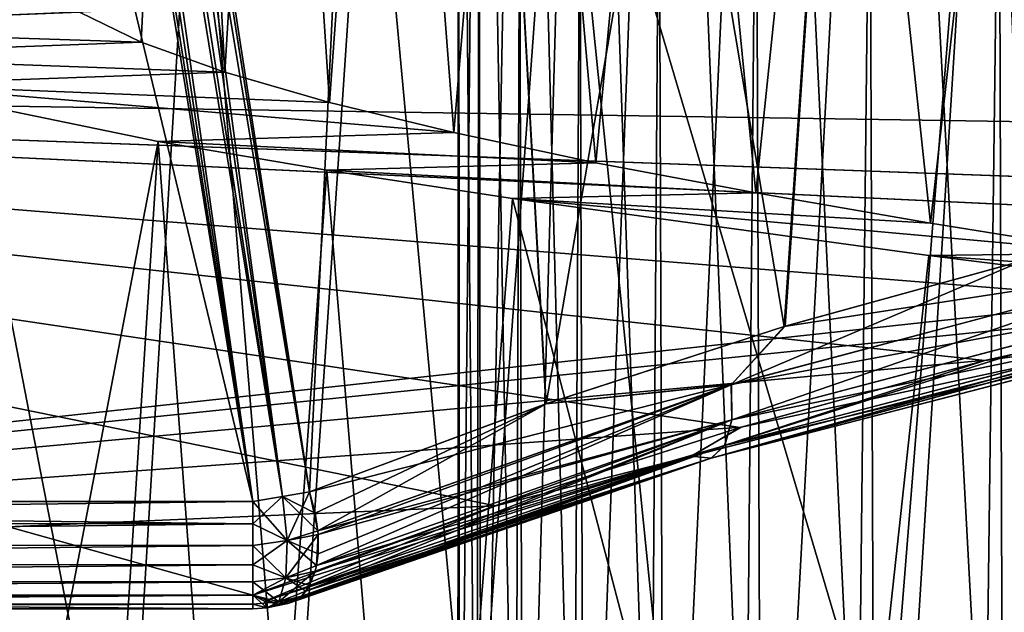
# Model space of a CAD drawing. Header units: millimetres. Extents: x -182 to 217, y -96 to 236.
# Tile 372 of 458: x 151.44 to 154.17, y -14.68 to -13.04. Entities that reach past the tile are written whole.
import ezdxf

# ---------------------------------------------------------------- set-up
doc = ezdxf.new("R2010")
doc.units = ezdxf.units.MM
doc.header["$LTSCALE"] = 52.148148
for name, color, linetype in [('1016', 7, 'CONTINUOUS'), ('1025', 7, 'CONTINUOUS'), ('894', 7, 'CONTINUOUS'), ('896', 7, 'CONTINUOUS'), ('897', 7, 'CONTINUOUS'), ('902', 7, 'CONTINUOUS'), ('911', 7, 'CONTINUOUS'), ('912', 7, 'CONTINUOUS'), ('913', 7, 'CONTINUOUS'), ('914', 7, 'CONTINUOUS'), ('915', 7, 'CONTINUOUS'), ('956', 7, 'CONTINUOUS'), ('957', 7, 'CONTINUOUS'), ('974', 7, 'CONTINUOUS'), ('976', 7, 'CONTINUOUS')]:
    doc.layers.add(name, color=color, linetype=linetype)

msp = doc.modelspace()

# ---------------------------------------------------------------- linework, layer by layer
at = {"layer": '1016', "color": 7, "linetype": 'CONTINUOUS', "true_color": 0xaaaaaa}
for points in [[(153.969, -7.8797, -3.5), (154.2194, -13.7088, -3.0387), (154.5346, -3, -4.126), (153.969, -7.8797, -3.5)], [(154.5346, -3, 16.126), (154.2227, -13.708, 15.0399), (153.969, -7.8797, 15.5), (154.5346, -3, 16.126)], [(151.2462, -7.8797, -2.0603), (151.7584, -11.2966, -2.0531), (152.2441, -14.3495, -2.0463), (151.2462, -7.8797, -2.0603)], [(151.2462, -7.8797, -2.0603), (152.2441, -14.3495, -2.0463), (152.5521, -7.8797, -2.8851), (151.2462, -7.8797, -2.0603)], [(152.5521, -7.8797, 14.8851), (152.2441, -14.3495, 14.0463), (151.7587, -11.2988, 14.0531), (152.5521, -7.8797, 14.8851)], [(152.2441, -14.3495, -2.0463), (152.899, -14.1058, -2.4428), (152.5521, -7.8797, -2.8851), (152.2441, -14.3495, -2.0463)], [(152.8995, -14.1056, 14.4431), (152.2441, -14.3495, 14.0463), (152.5521, -7.8797, 14.8851), (152.8995, -14.1056, 14.4431)], [(152.899, -14.1058, -2.4428), (153.5595, -13.891, -2.7724), (152.5521, -7.8797, -2.8851), (152.899, -14.1058, -2.4428)], [(153.5595, -13.891, -2.7724), (153.969, -7.8797, -3.5), (152.5521, -7.8797, -2.8851), (153.5595, -13.891, -2.7724)], [(153.969, -7.8797, 15.5), (152.8995, -14.1056, 14.4431), (152.5521, -7.8797, 14.8851), (153.969, -7.8797, 15.5)], [(153.5619, -13.8902, 14.7735), (152.8995, -14.1056, 14.4431), (153.969, -7.8797, 15.5), (153.5619, -13.8902, 14.7735)], [(153.5595, -13.891, -2.7724), (154.2194, -13.7088, -3.0387), (153.969, -7.8797, -3.5), (153.5595, -13.891, -2.7724)], [(154.2227, -13.708, 15.0399), (153.5619, -13.8902, 14.7735), (153.969, -7.8797, 15.5), (154.2227, -13.708, 15.0399)]]:
    msp.add_3dface(points, dxfattribs=at)
at = {"layer": '1025', "color": 7, "linetype": 'CONTINUOUS', "true_color": 0xaaaaaa}
for points in [[(152.0862, -14.376, 14), (151.5789, -11.2527, 14), (151.1105, -7.8587, 14.0041), (152.0862, -14.376, 14)], [(152.0862, -14.376, 14), (151.1105, -7.8587, 14.0041), (151.1601, -7.8707, 14.016), (152.0862, -14.376, 14)], [(152.1685, -14.3622, 14.0118), (152.0862, -14.376, 14), (151.1601, -7.8707, 14.016), (152.1685, -14.3622, 14.0118)], [(151.2462, -7.8797, 14.0603), (152.1685, -14.3622, 14.0118), (151.1601, -7.8707, 14.016), (151.2462, -7.8797, 14.0603)], [(152.1685, -14.3622, 14.0118), (151.2462, -7.8797, 14.0603), (151.7587, -11.2988, 14.0531), (152.1685, -14.3622, 14.0118)], [(152.2441, -14.3495, 14.0463), (152.1685, -14.3622, 14.0118), (151.7587, -11.2988, 14.0531), (152.2441, -14.3495, 14.0463)]]:
    msp.add_3dface(points, dxfattribs=at)
at = {"layer": '894', "color": 7, "linetype": 'CONTINUOUS', "true_color": 0xaaaaaa}
for points in [[(147, -11.4949, -6.3886), (177, -11.9501, -5.9501), (147, -13.213, -4.537), (147, -11.4949, -6.3886)], [(147, -13.213, 16.537), (177, -11.9501, 17.9501), (147, -11.4949, 18.3886), (147, -13.213, 16.537)], [(177, -11.9501, -5.9501), (177, -13.6724, -3.9335), (147, -13.213, -4.537), (177, -11.9501, -5.9501)], [(157.4055, -13.592, 16.0432), (177, -11.9501, 17.9501), (147, -13.213, 16.537), (157.4055, -13.592, 16.0432)], [(147, -13.213, -4.537), (177, -13.6724, -3.9335), (157.4018, -13.592, -4.0433), (147, -13.213, -4.537)], [(147, -14.6358, -2.45), (147, -13.213, -4.537), (152.0862, -14.6358, -2.45), (147, -14.6358, -2.45)], [(152.0862, -14.6358, -2.45), (147, -13.213, -4.537), (152.7589, -14.3889, -2.864), (152.0862, -14.6358, -2.45)], [(152.7589, -14.3889, -2.864), (147, -13.213, -4.537), (153.4374, -14.1709, -3.2085), (152.7589, -14.3889, -2.864)], [(153.4374, -14.1709, -3.2085), (147, -13.213, -4.537), (154.1154, -13.9858, -3.4872), (153.4374, -14.1709, -3.2085)], [(154.1154, -13.9858, -3.4872), (147, -13.213, -4.537), (154.7876, -13.8361, -3.7043), (154.1154, -13.9858, -3.4872)], [(154.7876, -13.8361, -3.7043), (147, -13.213, -4.537), (156.106, -13.6443, -3.9721), (154.7876, -13.8361, -3.7043)], [(156.106, -13.6443, -3.9721), (147, -13.213, -4.537), (157.4018, -13.592, -4.0433), (156.106, -13.6443, -3.9721)], [(156.1096, -13.644, 15.9725), (157.4055, -13.592, 16.0432), (147, -13.213, 16.537), (156.1096, -13.644, 15.9725)], [(147, -14.6358, 14.45), (156.1096, -13.644, 15.9725), (147, -13.213, 16.537), (147, -14.6358, 14.45)], [(154.7912, -13.8354, 15.7053), (156.1096, -13.644, 15.9725), (147, -14.6358, 14.45), (154.7912, -13.8354, 15.7053)], [(154.1191, -13.9849, 15.4886), (154.7912, -13.8354, 15.7053), (147, -14.6358, 14.45), (154.1191, -13.9849, 15.4886)], [(153.4402, -14.17, 15.2098), (154.1191, -13.9849, 15.4886), (147, -14.6358, 14.45), (153.4402, -14.17, 15.2098)], [(152.7598, -14.3886, 14.8645), (153.4402, -14.17, 15.2098), (147, -14.6358, 14.45), (152.7598, -14.3886, 14.8645)], [(152.0862, -14.6358, 14.45), (152.7598, -14.3886, 14.8645), (147, -14.6358, 14.45), (152.0862, -14.6358, 14.45)]]:
    msp.add_3dface(points, dxfattribs=at)
at = {"layer": '896', "color": 7, "linetype": 'CONTINUOUS', "true_color": 0xaaaaaa}
for points in [[(151.5789, -11.2528, -2), (151.058, -7.8408, -2), (147, -14.376, -2), (151.5789, -11.2528, -2)], [(152.0862, -14.376, -2), (151.5789, -11.2528, -2), (147, -14.376, -2), (152.0862, -14.376, -2)]]:
    msp.add_3dface(points, dxfattribs=at)
at = {"layer": '897', "color": 7, "linetype": 'CONTINUOUS', "true_color": 0xaaaaaa}
for points in [[(152.0862, -14.376, 14), (147, -14.376, 14), (150.3674, -7.2078, 14), (152.0862, -14.376, 14)], [(151.5789, -11.2527, 14), (152.0862, -14.376, 14), (150.3674, -7.2078, 14), (151.5789, -11.2527, 14)]]:
    msp.add_3dface(points, dxfattribs=at)
at = {"layer": '902', "color": 7, "linetype": 'CONTINUOUS', "true_color": 0xaaaaaa}
for points in [[(151.058, -7.8408, -2), (151.5789, -11.2528, -2), (152.0862, -14.376, -2), (151.058, -7.8408, -2)], [(151.058, -7.8408, -2), (152.0862, -14.376, -2), (151.1105, -7.8587, -2.0041), (151.058, -7.8408, -2)], [(151.1105, -7.8587, -2.0041), (152.0862, -14.376, -2), (152.1685, -14.3622, -2.0118), (151.1105, -7.8587, -2.0041)], [(151.1601, -7.8707, -2.016), (151.1105, -7.8587, -2.0041), (152.1685, -14.3622, -2.0118), (151.1601, -7.8707, -2.016)], [(151.7584, -11.2966, -2.0531), (151.1601, -7.8707, -2.016), (152.2441, -14.3495, -2.0463), (151.7584, -11.2966, -2.0531)], [(152.2441, -14.3495, -2.0463), (151.1601, -7.8707, -2.016), (152.1685, -14.3622, -2.0118), (152.2441, -14.3495, -2.0463)]]:
    msp.add_3dface(points, dxfattribs=at)
at = {"layer": '911', "color": 7, "linetype": 'CONTINUOUS', "true_color": 0xaaaaaa}
for points in [[(147, -14.376, 14), (152.0862, -14.376, 14), (152.0862, -14.4384, 14.0066), (147, -14.376, 14)], [(147, -14.4374, 14.0064), (147, -14.376, 14), (152.0862, -14.4384, 14.0066), (147, -14.4374, 14.0064)], [(147, -14.4966, 14.0253), (147, -14.4374, 14.0064), (152.0862, -14.4384, 14.0066), (147, -14.4966, 14.0253)], [(152.0862, -14.498, 14.0259), (147, -14.4966, 14.0253), (152.0862, -14.4384, 14.0066), (152.0862, -14.498, 14.0259)], [(147, -14.5512, 14.0565), (147, -14.4966, 14.0253), (152.0862, -14.498, 14.0259), (147, -14.5512, 14.0565)], [(152.0862, -14.5524, 14.0573), (147, -14.5512, 14.0565), (152.0862, -14.498, 14.0259), (152.0862, -14.5524, 14.0573)], [(147, -14.5982, 14.0984), (147, -14.5512, 14.0565), (152.0862, -14.5524, 14.0573), (147, -14.5982, 14.0984)], [(152.0862, -14.599, 14.0993), (147, -14.5982, 14.0984), (152.0862, -14.5524, 14.0573), (152.0862, -14.599, 14.0993)], [(147, -14.6346, 14.1478), (147, -14.5982, 14.0984), (152.0862, -14.599, 14.0993), (147, -14.6346, 14.1478)], [(152.0862, -14.6358, 14.15), (147, -14.6346, 14.1478), (152.0862, -14.599, 14.0993), (152.0862, -14.6358, 14.15)], [(147, -14.6611, 14.2065), (147, -14.6346, 14.1478), (152.0862, -14.6358, 14.15), (147, -14.6611, 14.2065)], [(152.0862, -14.6358, 14.45), (147, -14.6358, 14.45), (147, -14.6744, 14.3309), (152.0862, -14.6358, 14.45)], [(152.0862, -14.6613, 14.2073), (147, -14.6611, 14.2065), (152.0862, -14.6358, 14.15), (152.0862, -14.6613, 14.2073)], [(152.0862, -14.6358, 14.45), (147, -14.6744, 14.3309), (152.0862, -14.6744, 14.3314), (152.0862, -14.6358, 14.45)], [(147, -14.6748, 14.3267), (147, -14.6611, 14.2065), (152.0862, -14.6613, 14.2073), (147, -14.6748, 14.3267)], [(152.0862, -14.6744, 14.3314), (147, -14.6748, 14.3267), (152.0862, -14.6613, 14.2073), (152.0862, -14.6744, 14.3314)], [(147, -14.6744, 14.3309), (147, -14.6748, 14.3267), (152.0862, -14.6744, 14.3314), (147, -14.6744, 14.3309)]]:
    msp.add_3dface(points, dxfattribs=at)
at = {"layer": '912', "color": 7, "linetype": 'CONTINUOUS', "true_color": 0xaaaaaa}
for points in [[(152.1685, -14.3622, 14.0118), (152.2441, -14.3495, 14.0463), (152.2595, -14.4092, 14.0574), (152.1685, -14.3622, 14.0118)], [(152.0862, -14.376, 14), (152.1685, -14.3622, 14.0118), (152.1817, -14.4849, 14.0373), (152.0862, -14.376, 14)], [(152.0862, -14.4384, 14.0066), (152.0862, -14.376, 14), (152.1817, -14.4849, 14.0373), (152.0862, -14.4384, 14.0066)], [(152.1817, -14.4849, 14.0373), (152.1685, -14.3622, 14.0118), (152.2666, -14.4577, 14.0747), (152.1817, -14.4849, 14.0373)], [(152.2666, -14.4577, 14.0747), (152.1685, -14.3622, 14.0118), (152.2595, -14.4092, 14.0574), (152.2666, -14.4577, 14.0747)], [(152.0862, -14.498, 14.0259), (152.0862, -14.4384, 14.0066), (152.1817, -14.4849, 14.0373), (152.0862, -14.498, 14.0259)], [(152.2674, -14.4675, 14.0791), (152.1817, -14.4849, 14.0373), (152.2666, -14.4577, 14.0747), (152.2674, -14.4675, 14.0791)], [(152.0862, -14.498, 14.0259), (152.1817, -14.4849, 14.0373), (152.178, -14.5885, 14.1091), (152.0862, -14.498, 14.0259)], [(152.178, -14.5885, 14.1091), (152.1817, -14.4849, 14.0373), (152.2631, -14.5541, 14.1357), (152.178, -14.5885, 14.1091)], [(152.2674, -14.5218, 14.1105), (152.1817, -14.4849, 14.0373), (152.2674, -14.4675, 14.0791), (152.2674, -14.5218, 14.1105)], [(152.2631, -14.5541, 14.1357), (152.1817, -14.4849, 14.0373), (152.2674, -14.5218, 14.1105), (152.2631, -14.5541, 14.1357)], [(152.0862, -14.5524, 14.0573), (152.0862, -14.498, 14.0259), (152.178, -14.5885, 14.1091), (152.0862, -14.5524, 14.0573)], [(152.0862, -14.599, 14.0993), (152.0862, -14.5524, 14.0573), (152.178, -14.5885, 14.1091), (152.0862, -14.599, 14.0993)], [(152.2595, -14.5697, 14.1501), (152.178, -14.5885, 14.1091), (152.2631, -14.5541, 14.1357), (152.2595, -14.5697, 14.1501)], [(152.244, -14.6092, 14.1963), (152.178, -14.5885, 14.1091), (152.2595, -14.5697, 14.1501), (152.244, -14.6092, 14.1963)], [(152.0862, -14.599, 14.0993), (152.178, -14.5885, 14.1091), (152.1582, -14.6545, 14.2146), (152.0862, -14.599, 14.0993)], [(152.0862, -14.6358, 14.15), (152.0862, -14.599, 14.0993), (152.1582, -14.6545, 14.2146), (152.0862, -14.6358, 14.15)], [(152.1582, -14.6545, 14.2146), (152.178, -14.5885, 14.1091), (152.2339, -14.6248, 14.2206), (152.1582, -14.6545, 14.2146)], [(152.2339, -14.6248, 14.2206), (152.178, -14.5885, 14.1091), (152.244, -14.6092, 14.1963), (152.2339, -14.6248, 14.2206)], [(152.2216, -14.6385, 14.2471), (152.1582, -14.6545, 14.2146), (152.2339, -14.6248, 14.2206), (152.2216, -14.6385, 14.2471)], [(152.0862, -14.6358, 14.45), (152.0862, -14.6744, 14.3314), (152.1257, -14.6713, 14.3352), (152.0862, -14.6358, 14.45)], [(152.0862, -14.6358, 14.45), (152.1257, -14.6713, 14.3352), (152.1187, -14.6529, 14.4109), (152.0862, -14.6358, 14.45)], [(152.0862, -14.6613, 14.2073), (152.0862, -14.6358, 14.15), (152.1582, -14.6545, 14.2146), (152.0862, -14.6613, 14.2073)], [(152.0862, -14.6613, 14.2073), (152.1582, -14.6545, 14.2146), (152.1257, -14.6713, 14.3352), (152.0862, -14.6613, 14.2073)], [(152.1187, -14.6529, 14.4109), (152.1257, -14.6713, 14.3352), (152.1603, -14.6618, 14.3531), (152.1187, -14.6529, 14.4109)], [(152.1257, -14.6713, 14.3352), (152.1582, -14.6545, 14.2146), (152.1833, -14.6594, 14.3169), (152.1257, -14.6713, 14.3352)], [(152.1833, -14.6594, 14.3169), (152.1582, -14.6545, 14.2146), (152.2216, -14.6385, 14.2471), (152.1833, -14.6594, 14.3169)], [(152.0862, -14.6744, 14.3314), (152.0862, -14.6613, 14.2073), (152.1257, -14.6713, 14.3352), (152.0862, -14.6744, 14.3314)], [(152.1603, -14.6618, 14.3531), (152.1257, -14.6713, 14.3352), (152.1833, -14.6594, 14.3169), (152.1603, -14.6618, 14.3531)]]:
    msp.add_3dface(points, dxfattribs=at)
at = {"layer": '913', "color": 7, "linetype": 'CONTINUOUS', "true_color": 0xaaaaaa}
for points in [[(153.5619, -13.8902, 14.7735), (154.2227, -13.708, 15.0399), (153.4122, -14.0526, 14.7172), (153.5619, -13.8902, 14.7735)], [(153.4122, -14.0526, 14.7172), (154.2227, -13.708, 15.0399), (154.6551, -13.7223, 15.1947), (153.4122, -14.0526, 14.7172)], [(153.4122, -14.0526, 14.7172), (154.6551, -13.7223, 15.1947), (153.4138, -14.1501, 14.7765), (153.4122, -14.0526, 14.7172)], [(154.6564, -13.722, -3.1951), (153.5595, -13.891, -2.7724), (153.4129, -14.0523, -2.7175), (154.6564, -13.722, -3.1951)], [(154.6564, -13.722, -3.1951), (153.4129, -14.0523, -2.7175), (154.6601, -13.8211, -3.2517), (154.6564, -13.722, -3.1951)], [(153.4138, -14.1501, 14.7765), (154.6551, -13.7223, 15.1947), (154.6588, -13.8214, 15.2514), (153.4138, -14.1501, 14.7765)], [(154.2194, -13.7088, -3.0387), (153.5595, -13.891, -2.7724), (154.6564, -13.722, -3.1951), (154.2194, -13.7088, -3.0387)], [(153.4138, -14.1501, 14.7765), (154.6588, -13.8214, 15.2514), (153.3943, -14.2215, 14.8635), (153.4138, -14.1501, 14.7765)], [(153.3943, -14.2215, 14.8635), (154.6588, -13.8214, 15.2514), (154.6474, -13.8938, 15.3389), (153.3943, -14.2215, 14.8635)], [(154.6601, -13.8211, -3.2517), (153.4129, -14.0523, -2.7175), (153.4145, -14.1499, -2.7768), (154.6601, -13.8211, -3.2517)], [(154.6601, -13.8211, -3.2517), (153.4145, -14.1499, -2.7768), (154.6488, -13.8935, -3.3393), (154.6601, -13.8211, -3.2517)], [(154.7912, -13.8354, 15.7053), (154.1191, -13.9849, 15.4886), (154.5791, -13.9241, 15.5506), (154.7912, -13.8354, 15.7053)], [(154.1154, -13.9858, -3.4872), (154.7876, -13.8361, -3.7043), (154.5801, -13.9239, -3.5509), (154.1154, -13.9858, -3.4872)], [(152.8995, -14.1056, 14.4431), (153.5619, -13.8902, 14.7735), (153.4122, -14.0526, 14.7172), (152.8995, -14.1056, 14.4431)], [(153.5595, -13.891, -2.7724), (152.899, -14.1058, -2.4428), (153.4129, -14.0523, -2.7175), (153.5595, -13.891, -2.7724)], [(153.3943, -14.2215, 14.8635), (154.6474, -13.8938, 15.3389), (153.3566, -14.2564, 14.9655), (153.3943, -14.2215, 14.8635)], [(153.3566, -14.2564, 14.9655), (154.6474, -13.8938, 15.3389), (154.6227, -13.9291, 15.4447), (153.3566, -14.2564, 14.9655)], [(154.6488, -13.8935, -3.3393), (153.4145, -14.1499, -2.7768), (153.395, -14.2213, -2.8638), (154.6488, -13.8935, -3.3393)], [(154.6488, -13.8935, -3.3393), (153.395, -14.2213, -2.8638), (154.6241, -13.9288, -3.4451), (154.6488, -13.8935, -3.3393)], [(153.4402, -14.17, 15.2098), (153.3019, -14.251, 15.0657), (154.5791, -13.9241, 15.5506), (153.4402, -14.17, 15.2098)], [(153.3019, -14.251, 15.0657), (153.3566, -14.2564, 14.9655), (154.5791, -13.9241, 15.5506), (153.3019, -14.251, 15.0657)], [(154.1154, -13.9858, -3.4872), (154.5801, -13.9239, -3.5509), (153.3025, -14.2509, -3.066), (154.1154, -13.9858, -3.4872)], [(154.5801, -13.9239, -3.5509), (153.3573, -14.2562, -2.9658), (153.3025, -14.2509, -3.066), (154.5801, -13.9239, -3.5509)], [(153.3566, -14.2564, 14.9655), (154.6227, -13.9291, 15.4447), (154.5791, -13.9241, 15.5506), (153.3566, -14.2564, 14.9655)], [(154.6241, -13.9288, -3.4451), (153.3573, -14.2562, -2.9658), (154.5801, -13.9239, -3.5509), (154.6241, -13.9288, -3.4451)], [(154.6241, -13.9288, -3.4451), (153.395, -14.2213, -2.8638), (153.3573, -14.2562, -2.9658), (154.6241, -13.9288, -3.4451)], [(154.1191, -13.9849, 15.4886), (153.4402, -14.17, 15.2098), (154.5791, -13.9241, 15.5506), (154.1191, -13.9849, 15.4886)], [(153.4374, -14.1709, -3.2085), (154.1154, -13.9858, -3.4872), (153.3025, -14.2509, -3.066), (153.4374, -14.1709, -3.2085)], [(152.899, -14.1058, -2.4428), (152.2441, -14.3495, -2.0463), (153.4129, -14.0523, -2.7175), (152.899, -14.1058, -2.4428)], [(153.4129, -14.0523, -2.7175), (152.2441, -14.3495, -2.0463), (152.2666, -14.4577, -2.0746), (153.4129, -14.0523, -2.7175)], [(152.2631, -14.5541, 14.1357), (152.2674, -14.5218, 14.1105), (153.4122, -14.0526, 14.7172), (152.2631, -14.5541, 14.1357)], [(152.2631, -14.5541, 14.1357), (153.4122, -14.0526, 14.7172), (153.4138, -14.1501, 14.7765), (152.2631, -14.5541, 14.1357)], [(153.4129, -14.0523, -2.7175), (152.2666, -14.4577, -2.0746), (153.4145, -14.1499, -2.7768), (153.4129, -14.0523, -2.7175)], [(152.2674, -14.4675, 14.0791), (152.2666, -14.4577, 14.0747), (153.4122, -14.0526, 14.7172), (152.2674, -14.4675, 14.0791)], [(152.2666, -14.4577, 14.0747), (152.8995, -14.1056, 14.4431), (153.4122, -14.0526, 14.7172), (152.2666, -14.4577, 14.0747)], [(152.2674, -14.5218, 14.1105), (152.2674, -14.4675, 14.0791), (153.4122, -14.0526, 14.7172), (152.2674, -14.5218, 14.1105)], [(152.2595, -14.4092, 14.0574), (152.2441, -14.3495, 14.0463), (152.8995, -14.1056, 14.4431), (152.2595, -14.4092, 14.0574)], [(152.2666, -14.4577, 14.0747), (152.2595, -14.4092, 14.0574), (152.8995, -14.1056, 14.4431), (152.2666, -14.4577, 14.0747)], [(152.2339, -14.6248, 14.2206), (152.244, -14.6092, 14.1963), (153.4138, -14.1501, 14.7765), (152.2339, -14.6248, 14.2206)], [(152.2339, -14.6248, 14.2206), (153.4138, -14.1501, 14.7765), (153.3943, -14.2215, 14.8635), (152.2339, -14.6248, 14.2206)], [(152.244, -14.6092, 14.1963), (152.2595, -14.5697, 14.1501), (153.4138, -14.1501, 14.7765), (152.244, -14.6092, 14.1963)], [(152.2595, -14.5697, 14.1501), (152.2631, -14.5541, 14.1357), (153.4138, -14.1501, 14.7765), (152.2595, -14.5697, 14.1501)], [(152.2631, -14.5541, -2.1357), (153.4145, -14.1499, -2.7768), (152.2674, -14.4675, -2.0791), (152.2631, -14.5541, -2.1357)], [(153.4145, -14.1499, -2.7768), (152.2631, -14.5541, -2.1357), (153.395, -14.2213, -2.8638), (153.4145, -14.1499, -2.7768)], [(153.4145, -14.1499, -2.7768), (152.2666, -14.4577, -2.0746), (152.2674, -14.4675, -2.0791), (153.4145, -14.1499, -2.7768)], [(152.7589, -14.3889, -2.864), (153.4374, -14.1709, -3.2085), (153.3025, -14.2509, -3.066), (152.7589, -14.3889, -2.864)], [(153.4402, -14.17, 15.2098), (152.7598, -14.3886, 14.8645), (153.3019, -14.251, 15.0657), (153.4402, -14.17, 15.2098)], [(152.1833, -14.6594, 14.3169), (152.2216, -14.6385, 14.2471), (153.3943, -14.2215, 14.8635), (152.1833, -14.6594, 14.3169)], [(152.1833, -14.6594, 14.3169), (153.3943, -14.2215, 14.8635), (153.3566, -14.2564, 14.9655), (152.1833, -14.6594, 14.3169)], [(152.2216, -14.6385, 14.2471), (152.2339, -14.6248, 14.2206), (153.3943, -14.2215, 14.8635), (152.2216, -14.6385, 14.2471)], [(152.2339, -14.6248, -2.2206), (153.395, -14.2213, -2.8638), (152.2595, -14.5697, -2.1501), (152.2339, -14.6248, -2.2206)], [(153.395, -14.2213, -2.8638), (152.2339, -14.6248, -2.2206), (153.3573, -14.2562, -2.9658), (153.395, -14.2213, -2.8638)], [(153.395, -14.2213, -2.8638), (152.2631, -14.5541, -2.1357), (152.2595, -14.5697, -2.1501), (153.395, -14.2213, -2.8638)], [(152.7598, -14.3886, 14.8645), (152.0862, -14.6358, 14.45), (153.3019, -14.251, 15.0657), (152.7598, -14.3886, 14.8645)], [(152.0862, -14.6358, 14.45), (152.1187, -14.6529, 14.4109), (153.3019, -14.251, 15.0657), (152.0862, -14.6358, 14.45)], [(152.7589, -14.3889, -2.864), (153.3025, -14.2509, -3.066), (152.1187, -14.6529, -2.4109), (152.7589, -14.3889, -2.864)], [(152.1187, -14.6529, -2.4109), (153.3025, -14.2509, -3.066), (152.1603, -14.6618, -2.3531), (152.1187, -14.6529, -2.4109)], [(152.1187, -14.6529, 14.4109), (153.3566, -14.2564, 14.9655), (153.3019, -14.251, 15.0657), (152.1187, -14.6529, 14.4109)], [(152.1187, -14.6529, 14.4109), (152.1603, -14.6618, 14.3531), (153.3566, -14.2564, 14.9655), (152.1187, -14.6529, 14.4109)], [(153.3025, -14.2509, -3.066), (152.1833, -14.6594, -2.3169), (152.1603, -14.6618, -2.3531), (153.3025, -14.2509, -3.066)], [(152.1603, -14.6618, 14.3531), (152.1833, -14.6594, 14.3169), (153.3566, -14.2564, 14.9655), (152.1603, -14.6618, 14.3531)], [(153.3573, -14.2562, -2.9658), (152.1833, -14.6594, -2.3169), (153.3025, -14.2509, -3.066), (153.3573, -14.2562, -2.9658)], [(152.1833, -14.6594, -2.3169), (153.3573, -14.2562, -2.9658), (152.2216, -14.6385, -2.2471), (152.1833, -14.6594, -2.3169)], [(153.3573, -14.2562, -2.9658), (152.2339, -14.6248, -2.2206), (152.2216, -14.6385, -2.2471), (153.3573, -14.2562, -2.9658)], [(152.0862, -14.6358, -2.45), (152.7589, -14.3889, -2.864), (152.1187, -14.6529, -2.4109), (152.0862, -14.6358, -2.45)]]:
    msp.add_3dface(points, dxfattribs=at)
at = {"layer": '914', "color": 7, "linetype": 'CONTINUOUS', "true_color": 0xaaaaaa}
for points in [[(152.2441, -14.3495, -2.0463), (152.1685, -14.3622, -2.0118), (152.1817, -14.4849, -2.0373), (152.2441, -14.3495, -2.0463)], [(152.2666, -14.4577, -2.0746), (152.2441, -14.3495, -2.0463), (152.1817, -14.4849, -2.0373), (152.2666, -14.4577, -2.0746)], [(152.1685, -14.3622, -2.0118), (152.0862, -14.376, -2), (152.0862, -14.4384, -2.0066), (152.1685, -14.3622, -2.0118)], [(152.1817, -14.4849, -2.0373), (152.1685, -14.3622, -2.0118), (152.0862, -14.4384, -2.0066), (152.1817, -14.4849, -2.0373)], [(152.0862, -14.498, -2.0259), (152.1817, -14.4849, -2.0373), (152.0862, -14.4384, -2.0066), (152.0862, -14.498, -2.0259)], [(152.2674, -14.4675, -2.0791), (152.2666, -14.4577, -2.0746), (152.1817, -14.4849, -2.0373), (152.2674, -14.4675, -2.0791)], [(152.178, -14.5884, -2.1091), (152.1817, -14.4849, -2.0373), (152.0862, -14.5524, -2.0573), (152.178, -14.5884, -2.1091)], [(152.0862, -14.5524, -2.0573), (152.1817, -14.4849, -2.0373), (152.0862, -14.498, -2.0259), (152.0862, -14.5524, -2.0573)], [(152.2631, -14.5541, -2.1357), (152.2674, -14.4675, -2.0791), (152.178, -14.5884, -2.1091), (152.2631, -14.5541, -2.1357)], [(152.2674, -14.4675, -2.0791), (152.1817, -14.4849, -2.0373), (152.178, -14.5884, -2.1091), (152.2674, -14.4675, -2.0791)], [(152.0862, -14.599, -2.0993), (152.178, -14.5884, -2.1091), (152.0862, -14.5524, -2.0573), (152.0862, -14.599, -2.0993)], [(152.2339, -14.6248, -2.2206), (152.2595, -14.5697, -2.1501), (152.1582, -14.6545, -2.2146), (152.2339, -14.6248, -2.2206)], [(152.2595, -14.5697, -2.1501), (152.178, -14.5884, -2.1091), (152.1582, -14.6545, -2.2146), (152.2595, -14.5697, -2.1501)], [(152.2595, -14.5697, -2.1501), (152.2631, -14.5541, -2.1357), (152.178, -14.5884, -2.1091), (152.2595, -14.5697, -2.1501)], [(152.1582, -14.6545, -2.2146), (152.178, -14.5884, -2.1091), (152.0862, -14.6358, -2.15), (152.1582, -14.6545, -2.2146)], [(152.0862, -14.6358, -2.15), (152.178, -14.5884, -2.1091), (152.0862, -14.599, -2.0993), (152.0862, -14.6358, -2.15)], [(152.2216, -14.6385, -2.2471), (152.2339, -14.6248, -2.2206), (152.1582, -14.6545, -2.2146), (152.2216, -14.6385, -2.2471)], [(152.1187, -14.6529, -2.4109), (152.1603, -14.6618, -2.3531), (152.0862, -14.6358, -2.45), (152.1187, -14.6529, -2.4109)], [(152.1603, -14.6618, -2.3531), (152.1257, -14.6713, -2.3352), (152.0862, -14.6358, -2.45), (152.1603, -14.6618, -2.3531)], [(152.0862, -14.6613, -2.2073), (152.1582, -14.6545, -2.2146), (152.0862, -14.6358, -2.15), (152.0862, -14.6613, -2.2073)], [(152.0862, -14.6358, -2.45), (152.1257, -14.6713, -2.3352), (152.0862, -14.6744, -2.3314), (152.0862, -14.6358, -2.45)], [(152.1257, -14.6713, -2.3352), (152.1582, -14.6545, -2.2146), (152.0862, -14.6613, -2.2073), (152.1257, -14.6713, -2.3352)], [(152.1833, -14.6594, -2.3169), (152.2216, -14.6385, -2.2471), (152.1257, -14.6713, -2.3352), (152.1833, -14.6594, -2.3169)], [(152.2216, -14.6385, -2.2471), (152.1582, -14.6545, -2.2146), (152.1257, -14.6713, -2.3352), (152.2216, -14.6385, -2.2471)], [(152.0862, -14.6744, -2.3314), (152.1257, -14.6713, -2.3352), (152.0862, -14.6613, -2.2073), (152.0862, -14.6744, -2.3314)], [(152.1603, -14.6618, -2.3531), (152.1833, -14.6594, -2.3169), (152.1257, -14.6713, -2.3352), (152.1603, -14.6618, -2.3531)]]:
    msp.add_3dface(points, dxfattribs=at)
at = {"layer": '915', "color": 7, "linetype": 'CONTINUOUS', "true_color": 0xaaaaaa}
for points in [[(152.0862, -14.376, -2), (147, -14.376, -2), (147, -14.4374, -2.0064), (152.0862, -14.376, -2)], [(152.0862, -14.4384, -2.0066), (152.0862, -14.376, -2), (147, -14.4374, -2.0064), (152.0862, -14.4384, -2.0066)], [(147, -14.4966, -2.0253), (152.0862, -14.4384, -2.0066), (147, -14.4374, -2.0064), (147, -14.4966, -2.0253)], [(152.0862, -14.498, -2.0259), (152.0862, -14.4384, -2.0066), (147, -14.4966, -2.0253), (152.0862, -14.498, -2.0259)], [(147, -14.5512, -2.0565), (152.0862, -14.498, -2.0259), (147, -14.4966, -2.0253), (147, -14.5512, -2.0565)], [(152.0862, -14.5524, -2.0573), (152.0862, -14.498, -2.0259), (147, -14.5512, -2.0565), (152.0862, -14.5524, -2.0573)], [(147, -14.5982, -2.0984), (152.0862, -14.5524, -2.0573), (147, -14.5512, -2.0565), (147, -14.5982, -2.0984)], [(152.0862, -14.599, -2.0993), (152.0862, -14.5524, -2.0573), (147, -14.5982, -2.0984), (152.0862, -14.599, -2.0993)], [(147, -14.6348, -2.1481), (152.0862, -14.599, -2.0993), (147, -14.5982, -2.0984), (147, -14.6348, -2.1481)], [(152.0862, -14.6358, -2.15), (152.0862, -14.599, -2.0993), (147, -14.6348, -2.1481), (152.0862, -14.6358, -2.15)], [(147, -14.6611, -2.2064), (152.0862, -14.6358, -2.15), (147, -14.6348, -2.1481), (147, -14.6611, -2.2064)], [(147, -14.6358, -2.45), (152.0862, -14.6358, -2.45), (152.0862, -14.6744, -2.3314), (147, -14.6358, -2.45)], [(147, -14.6358, -2.45), (152.0862, -14.6744, -2.3314), (147, -14.6744, -2.3309), (147, -14.6358, -2.45)], [(152.0862, -14.6613, -2.2073), (152.0862, -14.6358, -2.15), (147, -14.6611, -2.2064), (152.0862, -14.6613, -2.2073)], [(147, -14.6748, -2.327), (152.0862, -14.6613, -2.2073), (147, -14.6611, -2.2064), (147, -14.6748, -2.327)], [(152.0862, -14.6744, -2.3314), (152.0862, -14.6613, -2.2073), (147, -14.6744, -2.3309), (152.0862, -14.6744, -2.3314)], [(147, -14.6744, -2.3309), (152.0862, -14.6613, -2.2073), (147, -14.6748, -2.327), (147, -14.6744, -2.3309)]]:
    msp.add_3dface(points, dxfattribs=at)
at = {"layer": '956', "color": 7, "linetype": 'CONTINUOUS', "true_color": 0xaaaaaa}
for points in [[(150.2772, -12.904, 5.3849), (151.6065, -13.0193, 4.6619), (150.535, -13.0617, 4.0244), (150.2772, -12.904, 5.3849)], [(151.6065, -13.0193, 4.6619), (151.777, -13.1025, 4.0802), (150.535, -13.0617, 4.0244), (151.6065, -13.0193, 4.6619)], [(150.535, -13.0617, 4.0244), (151.777, -13.1025, 4.0802), (150.7652, -13.1411, 3.3652), (150.535, -13.0617, 4.0244)], [(151.777, -13.1025, 4.0802), (152.0088, -13.1861, 3.5168), (150.7652, -13.1411, 3.3652), (151.777, -13.1025, 4.0802)], [(150.7652, -13.1411, 3.3652), (152.0088, -13.1861, 3.5168), (151.0586, -13.2203, 2.7342), (150.7652, -13.1411, 3.3652)], [(152.0088, -13.1861, 3.5168), (152.2995, -13.2701, 2.9786), (151.0586, -13.2203, 2.7342), (152.0088, -13.1861, 3.5168)], [(152.2995, -13.2701, 2.9786), (152.6434, -13.3537, 2.4759), (151.0586, -13.2203, 2.7342), (152.2995, -13.2701, 2.9786)], [(151.0586, -13.2203, 2.7342), (152.6434, -13.3537, 2.4759), (151.8241, -13.3782, 1.578), (151.0586, -13.2203, 2.7342)], [(152.6434, -13.3537, 2.4759), (153.0377, -13.4371, 2.0132), (151.8241, -13.3782, 1.578), (152.6434, -13.3537, 2.4759)], [(151.8241, -13.3782, 1.578), (153.0377, -13.4371, 2.0132), (152.2916, -13.4576, 1.0595), (151.8241, -13.3782, 1.578)], [(153.0377, -13.4371, 2.0132), (153.4803, -13.5209, 1.5926), (152.2916, -13.4576, 1.0595), (153.0377, -13.4371, 2.0132)], [(152.2916, -13.4576, 1.0595), (153.4803, -13.5209, 1.5926), (152.8061, -13.5366, 0.5916), (152.2916, -13.4576, 1.0595)], [(153.4803, -13.5209, 1.5926), (153.965, -13.6048, 1.2203), (152.8061, -13.5366, 0.5916), (153.4803, -13.5209, 1.5926)], [(153.965, -13.6048, 1.2203), (154.4826, -13.6882, 0.9028), (152.8061, -13.5366, 0.5916), (153.965, -13.6048, 1.2203)], [(152.8061, -13.5366, 0.5916), (154.4826, -13.6882, 0.9028), (153.9601, -13.6946, -0.1783), (152.8061, -13.5366, 0.5916)], [(154.4826, -13.6882, 0.9028), (155.0309, -13.7715, 0.6416), (153.9601, -13.6946, -0.1783), (154.4826, -13.6882, 0.9028)], [(153.9601, -13.6946, -0.1783), (155.0309, -13.7715, 0.6416), (154.592, -13.774, -0.4753), (153.9601, -13.6946, -0.1783)]]:
    msp.add_3dface(points, dxfattribs=at)
at = {"layer": '957', "color": 7, "linetype": 'CONTINUOUS', "true_color": 0xaaaaaa}
for points in [[(154.4719, -15.1088, 12.4247), (154.7406, -11.8758, 12.5343), (154.1038, -11.955, 12.2529), (154.4719, -15.1088, 12.4247)], [(153.8449, -15.1883, 12.1159), (154.1038, -11.955, 12.2529), (152.9349, -12.1126, 11.5114), (153.8449, -15.1883, 12.1159)], [(153.8449, -15.1883, 12.1159), (154.4719, -15.1088, 12.4247), (154.1038, -11.955, 12.2529), (153.8449, -15.1883, 12.1159)], [(152.699, -15.3473, 11.3181), (152.9349, -12.1126, 11.5114), (152.4074, -12.192, 11.054), (152.699, -15.3473, 11.3181)], [(152.699, -15.3473, 11.3181), (153.2532, -15.2676, 11.7466), (152.9349, -12.1126, 11.5114), (152.699, -15.3473, 11.3181)], [(153.2532, -15.2676, 11.7466), (153.8449, -15.1883, 12.1159), (152.9349, -12.1126, 11.5114), (153.2532, -15.2676, 11.7466)], [(152.189, -15.4271, 10.8355), (152.4074, -12.192, 11.054), (151.9289, -12.2712, 10.5479), (152.189, -15.4271, 10.8355)], [(152.189, -15.4271, 10.8355), (152.699, -15.3473, 11.3181), (152.4074, -12.192, 11.054), (152.189, -15.4271, 10.8355)], [(151.7324, -15.5065, 10.3077), (151.9289, -12.2712, 10.5479), (151.1373, -12.429, 9.4102), (151.7324, -15.5065, 10.3077)], [(151.7324, -15.5065, 10.3077), (152.189, -15.4271, 10.8355), (151.9289, -12.2712, 10.5479), (151.7324, -15.5065, 10.3077)], [(151.3318, -15.5857, 9.7379), (151.7324, -15.5065, 10.3077), (151.1373, -12.429, 9.4102), (151.3318, -15.5857, 9.7379)], [(151.2343, -16.4611, 2.4208), (151.0586, -13.2203, 2.7342), (151.8241, -13.3782, 1.578), (151.2343, -16.4611, 2.4208)], [(151.6206, -16.5404, 1.8399), (151.2343, -16.4611, 2.4208), (151.8241, -13.3782, 1.578), (151.6206, -16.5404, 1.8399)], [(152.0655, -16.6202, 1.2974), (151.6206, -16.5404, 1.8399), (151.8241, -13.3782, 1.578), (152.0655, -16.6202, 1.2974)], [(152.0655, -16.6202, 1.2974), (151.8241, -13.3782, 1.578), (152.2916, -13.4576, 1.0595), (152.0655, -16.6202, 1.2974)], [(152.5617, -16.7, 0.8019), (152.0655, -16.6202, 1.2974), (152.2916, -13.4576, 1.0595), (152.5617, -16.7, 0.8019)], [(152.5617, -16.7, 0.8019), (152.2916, -13.4576, 1.0595), (152.8061, -13.5366, 0.5916), (152.5617, -16.7, 0.8019)], [(152.5617, -16.7, 0.8019), (152.8061, -13.5366, 0.5916), (153.6338, -16.7, 0.0067), (152.5617, -16.7, 0.8019)], [(152.8061, -13.5366, 0.5916), (153.9601, -13.6946, -0.1783), (153.6338, -16.7, 0.0067), (152.8061, -13.5366, 0.5916)], [(153.9601, -13.6946, -0.1783), (154.592, -13.774, -0.4753), (153.6338, -16.7, 0.0067), (153.9601, -13.6946, -0.1783)], [(153.6338, -16.7, 0.0067), (154.592, -13.774, -0.4753), (154.8425, -16.7, -0.5727), (153.6338, -16.7, 0.0067)]]:
    msp.add_3dface(points, dxfattribs=at)
at = {"layer": '974', "color": 7, "linetype": 'CONTINUOUS', "true_color": 0xaaaaaa}
for points in [[(154.1858, -9.8641, 9.4308), (154.1155, -15.3806, 9.3666), (153.8228, -9.953, 9.0679), (154.1858, -9.8641, 9.4308)], [(154.5051, -15.2928, 9.6912), (154.1155, -15.3806, 9.3666), (154.1858, -9.8641, 9.4308), (154.5051, -15.2928, 9.6912)], [(153.8228, -9.953, 9.0679), (153.7627, -15.4687, 8.9994), (153.5016, -10.042, 8.666), (153.8228, -9.953, 9.0679)], [(154.1155, -15.3806, 9.3666), (153.7627, -15.4687, 8.9994), (153.8228, -9.953, 9.0679), (154.1155, -15.3806, 9.3666)], [(153.5016, -10.042, 8.666), (153.4521, -15.557, 8.5951), (153.2281, -10.1307, 8.2326), (153.5016, -10.042, 8.666)], [(153.7627, -15.4687, 8.9994), (153.4521, -15.557, 8.5951), (153.5016, -10.042, 8.666), (153.7627, -15.4687, 8.9994)], [(153.2281, -10.1307, 8.2326), (153.1893, -15.6448, 8.1612), (153.0051, -10.2193, 7.7718), (153.2281, -10.1307, 8.2326)], [(153.4521, -15.557, 8.5951), (153.1893, -15.6448, 8.1612), (153.2281, -10.1307, 8.2326), (153.4521, -15.557, 8.5951)], [(153.0051, -10.2193, 7.7718), (152.9762, -15.7326, 7.7007), (152.834, -10.3084, 7.2868), (153.0051, -10.2193, 7.7718)], [(153.1893, -15.6448, 8.1612), (152.9762, -15.7326, 7.7007), (153.0051, -10.2193, 7.7718), (153.1893, -15.6448, 8.1612)], [(152.834, -10.3084, 7.2868), (152.8142, -15.8209, 7.2171), (152.7178, -10.3972, 6.7866), (152.834, -10.3084, 7.2868)], [(152.9762, -15.7326, 7.7007), (152.8142, -15.8209, 7.2171), (152.834, -10.3084, 7.2868), (152.9762, -15.7326, 7.7007)], [(152.7178, -10.3972, 6.7866), (152.7068, -15.9089, 6.7204), (152.6585, -10.4856, 6.2793), (152.7178, -10.3972, 6.7866)], [(152.8142, -15.8209, 7.2171), (152.7068, -15.9089, 6.7204), (152.7178, -10.3972, 6.7866), (152.8142, -15.8209, 7.2171)], [(152.7068, -15.9089, 6.7204), (152.6552, -15.9964, 6.2173), (152.6585, -10.4856, 6.2793), (152.7068, -15.9089, 6.7204)], [(152.6585, -10.4856, 6.2793), (152.6552, -15.9964, 6.2173), (152.6562, -10.5744, 5.7668), (152.6585, -10.4856, 6.2793)], [(152.6552, -15.9964, 6.2173), (152.6595, -16.0844, 5.7088), (152.6562, -10.5744, 5.7668), (152.6552, -15.9964, 6.2173)], [(152.6562, -10.5744, 5.7668), (152.6595, -16.0844, 5.7088), (152.7109, -10.6634, 5.2551), (152.6562, -10.5744, 5.7668)], [(152.6595, -16.0844, 5.7088), (152.7199, -16.1727, 5.2025), (152.7109, -10.6634, 5.2551), (152.6595, -16.0844, 5.7088)], [(152.7109, -10.6634, 5.2551), (152.7199, -16.1727, 5.2025), (152.8216, -10.752, 4.7553), (152.7109, -10.6634, 5.2551)], [(152.7199, -16.1727, 5.2025), (152.8351, -16.2605, 4.7083), (152.8216, -10.752, 4.7553), (152.7199, -16.1727, 5.2025)], [(152.8216, -10.752, 4.7553), (152.8351, -16.2605, 4.7083), (152.9874, -10.8406, 4.2713), (152.8216, -10.752, 4.7553)], [(152.8351, -16.2605, 4.7083), (153.0045, -16.3484, 4.2298), (152.9874, -10.8406, 4.2713), (152.8351, -16.2605, 4.7083)], [(152.9874, -10.8406, 4.2713), (153.0045, -16.3484, 4.2298), (153.2071, -10.9296, 3.8062), (152.9874, -10.8406, 4.2713)], [(153.0045, -16.3484, 4.2298), (153.2265, -16.4366, 3.7709), (153.2071, -10.9296, 3.8062), (153.0045, -16.3484, 4.2298)], [(153.2071, -10.9296, 3.8062), (153.2265, -16.4366, 3.7709), (153.4768, -11.0185, 3.369), (153.2071, -10.9296, 3.8062)], [(153.2265, -16.4366, 3.7709), (153.4974, -16.5247, 3.3397), (153.4768, -11.0185, 3.369), (153.2265, -16.4366, 3.7709)], [(153.4768, -11.0185, 3.369), (153.4974, -16.5247, 3.3397), (153.7924, -11.1071, 2.9661), (153.4768, -11.0185, 3.369)], [(153.4974, -16.5247, 3.3397), (153.8128, -16.6125, 2.943), (153.7924, -11.1071, 2.9661), (153.4974, -16.5247, 3.3397)], [(153.7924, -11.1071, 2.9661), (153.8128, -16.6125, 2.943), (154.1519, -11.1959, 2.6001), (153.7924, -11.1071, 2.9661)], [(153.8128, -16.6125, 2.943), (154.1691, -16.7, 2.5841), (154.1519, -11.1959, 2.6001), (153.8128, -16.6125, 2.943)], [(154.1519, -11.1959, 2.6001), (154.1691, -16.7, 2.5841), (154.551, -11.285, 2.2753), (154.1519, -11.1959, 2.6001)], [(154.551, -11.285, 2.2753), (154.1691, -16.7, 2.5841), (154.973, -16.7, 2.0031), (154.551, -11.285, 2.2753)]]:
    msp.add_3dface(points, dxfattribs=at)
at = {"layer": '976', "color": 7, "linetype": 'CONTINUOUS', "true_color": 0xaaaaaa}
for points in [[(151.777, -13.1025, 4.0802), (151.6065, -13.0193, 4.6619), (151.8843, -10.8438, 3.7986), (151.777, -13.1025, 4.0802)], [(152.0088, -13.1861, 3.5168), (151.777, -13.1025, 4.0802), (151.8843, -10.8438, 3.7986), (152.0088, -13.1861, 3.5168)], [(152.0088, -13.1861, 3.5168), (151.8843, -10.8438, 3.7986), (152.1459, -10.9277, 3.2461), (152.0088, -13.1861, 3.5168)], [(152.2995, -13.2701, 2.9786), (152.0088, -13.1861, 3.5168), (152.1459, -10.9277, 3.2461), (152.2995, -13.2701, 2.9786)], [(152.2995, -13.2701, 2.9786), (152.1459, -10.9277, 3.2461), (152.4636, -11.0116, 2.7245), (152.2995, -13.2701, 2.9786)], [(152.6434, -13.3537, 2.4759), (152.2995, -13.2701, 2.9786), (152.4636, -11.0116, 2.7245), (152.6434, -13.3537, 2.4759)], [(152.6434, -13.3537, 2.4759), (152.4636, -11.0116, 2.7245), (152.8326, -11.095, 2.2415), (152.6434, -13.3537, 2.4759)], [(153.0377, -13.4371, 2.0132), (152.6434, -13.3537, 2.4759), (152.8326, -11.095, 2.2415), (153.0377, -13.4371, 2.0132)], [(153.0377, -13.4371, 2.0132), (152.8326, -11.095, 2.2415), (153.2511, -11.1786, 1.7993), (153.0377, -13.4371, 2.0132)], [(153.4803, -13.5209, 1.5926), (153.0377, -13.4371, 2.0132), (153.2511, -11.1786, 1.7993), (153.4803, -13.5209, 1.5926)], [(153.4803, -13.5209, 1.5926), (153.2511, -11.1786, 1.7993), (153.7158, -11.2625, 1.4016), (153.4803, -13.5209, 1.5926)], [(153.965, -13.6048, 1.2203), (153.4803, -13.5209, 1.5926), (153.7158, -11.2625, 1.4016), (153.965, -13.6048, 1.2203)], [(153.965, -13.6048, 1.2203), (153.7158, -11.2625, 1.4016), (154.2176, -11.3462, 1.056), (153.965, -13.6048, 1.2203)], [(154.4826, -13.6882, 0.9028), (153.965, -13.6048, 1.2203), (154.2176, -11.3462, 1.056), (154.4826, -13.6882, 0.9028)]]:
    msp.add_3dface(points, dxfattribs=at)

doc.saveas('drawing.dxf')
